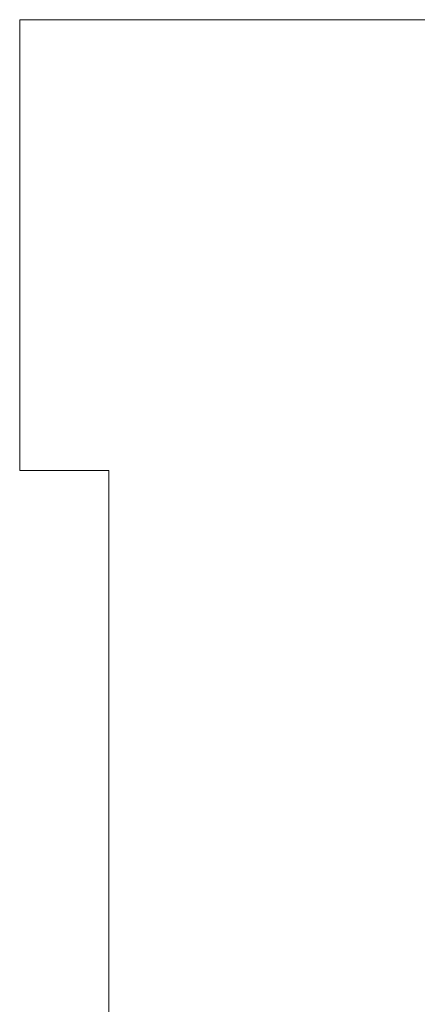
# Model space of a CAD drawing. Header units: millimetres. Extents: x -811 to 1340, y -192 to 870.
# Tile 575 of 656: x 608 to 621, y 384 to 417. Entities that reach past the tile are written whole.
import ezdxf

# ---------------------------------------------------------------- set-up
doc = ezdxf.new("R2010")
doc.units = ezdxf.units.MM
doc.header["$MEASUREMENT"] = 0
doc.layers.add('layer 1', color=7, linetype='Continuous')

msp = doc.modelspace()

# ---------------------------------------------------------------- linework, layer by layer
at = {"layer": 'layer 1', "color": 250, "lineweight": 9}
msp.add_open_spline([(667.8618, 382.1878), (667.8618, 382.1878), (667.8618, 367.0378), (667.8618, 367.0378), (667.8618, 367.0378), (667.8618, 367.0378), (647.8618, 367.0378), (647.8618, 367.0378), (647.8618, 367.0378), (647.8618, 367.0378), (647.8618, 370.0378), (647.8618, 370.0378), (647.8618, 370.0378), (647.8618, 370.0378), (627.8618, 370.0378), (627.8618, 370.0378), (627.8618, 370.0378), (627.8618, 370.0378), (627.8618, 367.0378), (627.8618, 367.0378), (627.8618, 367.0378), (627.8618, 367.0378), (607.8618, 367.0378), (607.8618, 367.0378), (607.8618, 367.0378), (607.8618, 367.0378), (607.8618, 382.1878), (607.8618, 382.1878), (607.8618, 382.1878), (607.8618, 382.1878), (610.8618, 382.1878), (610.8618, 382.1878), (610.8618, 382.1878), (610.8618, 382.1878), (610.8618, 401.8878), (610.8618, 401.8878), (610.8618, 401.8878), (610.8618, 401.8878), (607.8618, 401.8878), (607.8618, 401.8878), (607.8618, 401.8878), (607.8618, 401.8878), (607.8618, 417.0378), (607.8618, 417.0378), (607.8618, 417.0378), (607.8618, 417.0378), (627.8617, 417.0378), (627.8617, 417.0378), (627.8617, 417.0378), (627.8617, 411.5159), (632.3399, 407.0378), (637.8617, 407.0378), (637.8617, 407.0378), (643.3835, 407.0378), (647.8617, 411.5159), (647.8617, 417.0378), (647.8617, 417.0378), (647.8617, 417.0378), (667.8618, 417.0378), (667.8618, 417.0378), (667.8618, 417.0378), (667.8618, 417.0378), (667.8618, 401.8878), (667.8618, 401.8878), (667.8618, 401.8878), (667.8618, 401.8878), (664.8618, 401.8878), (664.8618, 401.8878), (664.8618, 401.8878), (664.8618, 401.8878), (664.8618, 382.1878), (664.8618, 382.1878), (664.8618, 382.1878), (664.8618, 382.1878), (667.8618, 382.1878), (667.8618, 382.1878)], degree=3, knots=[0, 0, 0, 0, 0.05, 0.05, 0.05, 0.05, 0.1, 0.1, 0.1, 0.1, 0.15, 0.15, 0.15, 0.15, 0.2, 0.2, 0.2, 0.2, 0.25, 0.25, 0.25, 0.25, 0.3, 0.3, 0.3, 0.3, 0.35, 0.35, 0.35, 0.35, 0.4, 0.4, 0.4, 0.4, 0.45, 0.45, 0.45, 0.45, 0.5, 0.5, 0.5, 0.5, 0.55, 0.55, 0.55, 0.55, 0.6, 0.6, 0.6, 0.6, 0.65, 0.65, 0.65, 0.65, 0.7, 0.7, 0.7, 0.7, 0.75, 0.75, 0.75, 0.75, 0.8, 0.8, 0.8, 0.8, 0.85, 0.85, 0.85, 0.85, 0.9, 0.9, 0.9, 0.9, 1, 1, 1, 1], dxfattribs=at)

doc.saveas('drawing.dxf')
